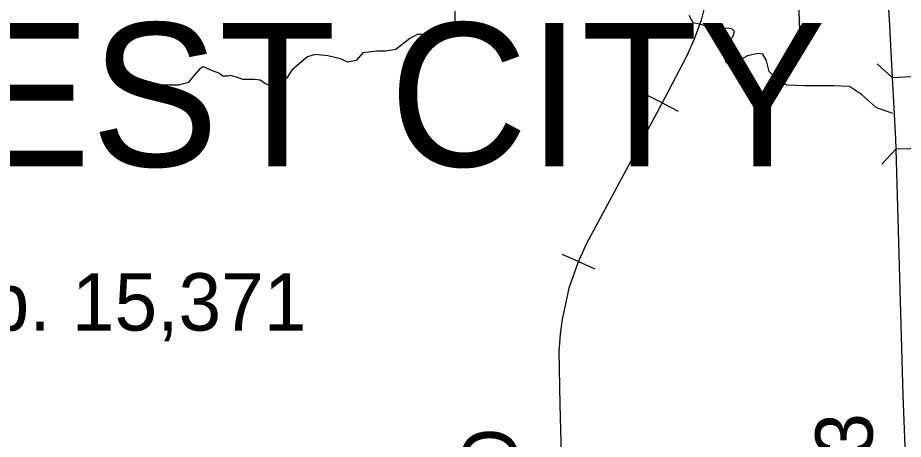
# Model space of a CAD drawing. Extents: x 1084508 to 1142749, y 1057638 to 1093403.
# Drawn here: x 1138567 to 1140614, y 1086863 to 1087837 of the extents above; entities that cross this region are included whole.
import ezdxf

# ---------------------------------------------------------------- set-up
doc = ezdxf.new("R2010")
doc.units = 0
for name, color, linetype in [('Level 10', 7, 'Continuous'), ('Level 33', 7, 'Continuous'), ('Level 35', 7, 'Continuous'), ('Level 37', 7, 'Continuous'), ('Level 40', 7, 'Continuous'), ('Level 48', 7, 'Continuous'), ('Level 6', 7, 'Continuous')]:
    doc.layers.add(name, color=color, linetype=linetype)

msp = doc.modelspace()

# ---------------------------------------------------------------- linework, layer by layer
at = {"layer": 'Level 10'}
for p, q in [((1140588.4, 1087698.8), (1140666.7, 1087703)), ((1140675.1, 1087535.5), (1140596.7, 1087533.3))]:
    msp.add_line(p, q, dxfattribs=at)
for points in [[(1140534.6, 1088575.2), (1140558.2, 1088210.1), (1140581.9, 1087818.6), (1140588.4, 1087698.8)], [(1140588.4, 1087698.8), (1140596, 1087557.1), (1140596.7, 1087533.3)], [(1140596.7, 1087533.3), (1140601.3, 1087372.4), (1140613.2, 1086965.2), (1140629.1, 1086550), (1140639.2, 1086355.4), (1140644.5, 1086197.4), (1140643.8, 1086012.8)]]:
    msp.add_lwpolyline(points, dxfattribs=at)
at = {"layer": 'Level 33'}
msp.add_lwpolyline([(1140375.4, 1087791.4), (1140370.6, 1087926.5), (1140367.6, 1088047.7), (1140366.9, 1088054.6), (1140364.5, 1088059), (1140360.4, 1088062.1), (1140356.3, 1088063.8), (1140349.5, 1088064.5), (1140339.9, 1088064.8), (1140245.4, 1088061.7), (1140240.6, 1088062), (1140236.8, 1088064), (1140234.2, 1088066.1), (1140231.7, 1088069.4)], dxfattribs=at)
msp.add_circle((1140375.4, 1087791.4), 7.85, dxfattribs=at)
at = {"layer": 'Level 35'}
for points in [[(1139577.4, 1087851.8), (1139577.4, 1087827.7), (1139572, 1087809.1), (1139557.4, 1087799.7), (1139538.7, 1087798.4), (1139517.3, 1087798.4), (1139490.7, 1087798.4), (1139473.3, 1087789), (1139441.3, 1087763.7), (1139417.3, 1087759.7), (1139397.3, 1087759.7), (1139365.3, 1087755.7), (1139349.3, 1087738.3), (1139330.6, 1087734.3), (1139313.3, 1087742.3), (1139283.9, 1087749), (1139254.6, 1087751.7), (1139237.3, 1087746.3), (1139223.9, 1087735.7), (1139201.2, 1087715.6), (1139189.2, 1087698.3), (1139174.6, 1087683.6), (1139154.6, 1087678.3), (1139138.6, 1087685), (1139127.9, 1087693), (1139114.5, 1087694.3), (1139110.5, 1087694.3), (1139097.2, 1087694.3), (1139087.9, 1087694.3), (1139073.2, 1087699.6), (1139058.5, 1087703.6), (1139053.2, 1087702.3), (1139041.2, 1087702.3), (1139031.9, 1087709), (1139017.2, 1087714.3), (1139002.5, 1087721), (1138995.8, 1087723.7), (1138987.8, 1087718.3), (1138977.2, 1087706.3), (1138961.2, 1087687.6), (1138938.5, 1087681), (1138917.1, 1087681), (1138900.6, 1087681)], [(1140588.6, 1087616.5), (1140552.4, 1087628.9), (1140517.7, 1087659.6), (1140489.7, 1087678.3), (1140453.7, 1087679.6), (1140424.3, 1087679.6), (1140385.6, 1087679.6), (1140345.6, 1087681), (1140324.3, 1087691.6), (1140304.3, 1087713), (1140297.6, 1087737), (1140297.6, 1087738.3), (1140289.6, 1087753), (1140277.6, 1087754.3), (1140253.6, 1087749), (1140222.9, 1087731.7), (1140213.6, 1087730.3), (1140205.6, 1087733), (1140201.6, 1087742.3), (1140200.2, 1087755.7), (1140202.9, 1087777), (1140220.2, 1087793), (1140224.2, 1087805.1), (1140218.9, 1087810.4), (1140209.6, 1087813.1), (1140194.9, 1087811.7), (1140177.6, 1087811.7), (1140169.6, 1087811.7), (1140158.9, 1087817.1), (1140142.9, 1087822.4), (1140128.2, 1087825.1), (1140118.9, 1087842.4)], [(1140588.6, 1087616.5), (1140589.1, 1087616.4)]]:
    msp.add_lwpolyline(points, dxfattribs=at)
at = {"layer": 'Level 37'}
for points in [[(1140588.4, 1087698.8), (1140553.3, 1087730.2)], [(1140564.4, 1087499), (1140596.7, 1087533.3)]]:
    msp.add_lwpolyline(points, dxfattribs=at)
at = {"layer": 'Level 40'}
for p, q in [((1140056.7, 1087640), (1140020, 1087659.1)), ((1140056.7, 1087640), (1140093.5, 1087620.8)), ((1139863.4, 1087273.7), (1139825.4, 1087290.3)), ((1139863.4, 1087273.7), (1139901.3, 1087257.1))]:
    msp.add_line(p, q, dxfattribs=at)
for points in [[(1140158.3, 1087877.6), (1140147, 1087831.5), (1140130.5, 1087787.7), (1140112.7, 1087747.5), (1140055.4, 1087637.4), (1139880.9, 1087313.8), (1139862, 1087270.6), (1139841.3, 1087212), (1139832.4, 1087172.4), (1139825.9, 1087140.4), (1139821.2, 1087106.1), (1139818.2, 1087065.9)], [(1140158.3, 1087877.6), (1140147, 1087831.5), (1140130.5, 1087787.7), (1140112.7, 1087747.5), (1140055.4, 1087637.4), (1139880.9, 1087313.8), (1139862, 1087270.6), (1139841.3, 1087212), (1139832.4, 1087172.4), (1139825.9, 1087140.4), (1139821.2, 1087106.1), (1139818.2, 1087065.9)], [(1139818.2, 1087065.9), (1139820.6, 1086944), (1139826.5, 1086710.9), (1139840.1, 1086313.3), (1139853.1, 1085895.6), (1139865, 1085511), (1139877.8, 1085073.8), (1139888.5, 1084713.4), (1139903.9, 1084259), (1139915.7, 1083853.2), (1139928.1, 1083432.5), (1139941.1, 1083024.8), (1139954.1, 1082614.2), (1139967.1, 1082216.6), (1139980.7, 1081790), (1139991.4, 1081399.6), (1140004.9, 1080972.4), (1140017.3, 1080565.3), (1140029.7, 1080158.3), (1140042.7, 1079747.1)], [(1139818.2, 1087065.9), (1139820.6, 1086944), (1139826.5, 1086710.9), (1139840.1, 1086313.3), (1139853.1, 1085895.6), (1139865, 1085511), (1139877.8, 1085073.8), (1139888.5, 1084713.4), (1139903.9, 1084259), (1139915.7, 1083853.2), (1139928.1, 1083432.5), (1139941.1, 1083024.8), (1139954.1, 1082614.2), (1139967.1, 1082216.6), (1139980.7, 1081790), (1139991.4, 1081399.6), (1140004.9, 1080972.4), (1140017.3, 1080565.3), (1140029.7, 1080158.3), (1140042.7, 1079747.1), (1140054.5, 1079333.5), (1140068.1, 1078935.3), (1140080, 1078514.6), (1140092.9, 1078122.4)]]:
    msp.add_lwpolyline(points, dxfattribs=at)

# ---------------------------------------------------------------- texts
msp.add_text('RAILROAD', height=132.58, rotation=91.8187, dxfattribs=at).set_placement((1139750.9, 1085986.6))
at = {"layer": 'Level 48'}
msp.add_text('3.3', height=132.58, rotation=90, dxfattribs=at).set_placement((1140543.3, 1086677.3))
at = {"layer": 'Level 6'}
for s, height, p in [('FORREST CITY', 331.46, (1137185.2, 1087493.5)), ('Pop. 15,371', 132.584, (1138278.5, 1087114.3))]:
    msp.add_text(s, height=height, dxfattribs=at).set_placement(p)

doc.saveas('drawing.dxf')
